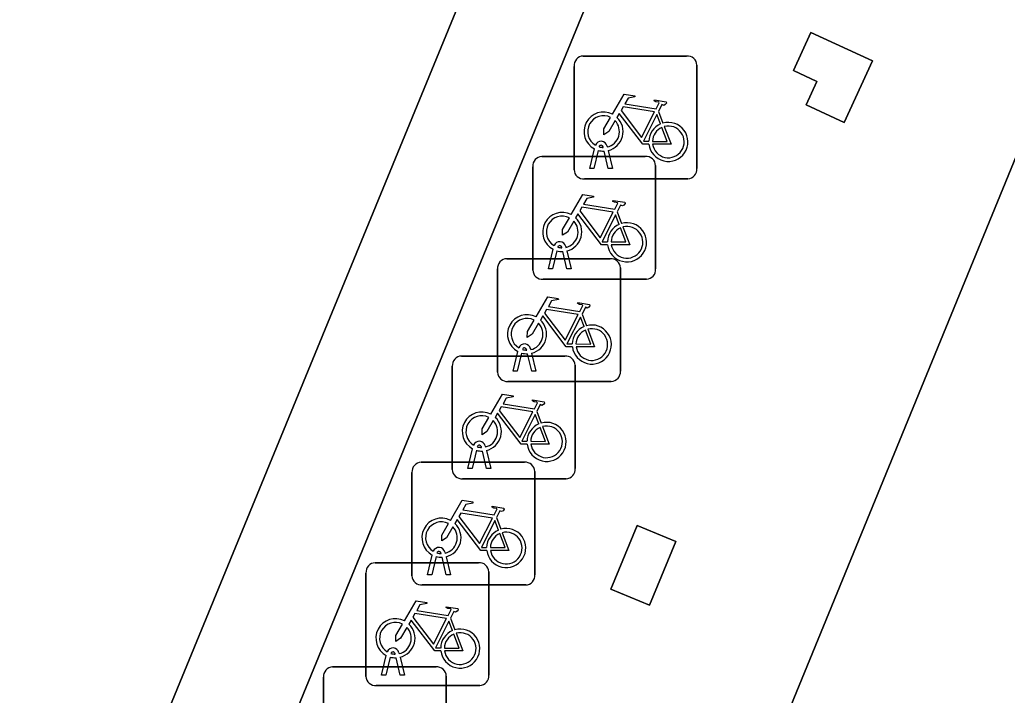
# Model space of a CAD drawing. Extents: x 160023 to 161302, y 384750 to 385707.
# Drawn here: x 160485.66 to 160493.69, y 384956.54 to 384962.04 of the extents above; entities that cross this region are included whole.
import ezdxf

# ---------------------------------------------------------------- set-up
doc = ezdxf.new("R2010")
doc.units = 0
for name, color, linetype in [('IMGEO_Fietsenrek', 7, 'Continuous'), ('IMGEO_Groenvoorziening', 7, 'Continuous'), ('IMGEO_Pand', 7, 'Continuous'), ('IMGEO_Parkeervlak_halfverhard', 7, 'Continuous'), ('IMGEO_Rijbaan_lokaal_open', 7, 'Continuous')]:
    doc.layers.add(name, color=color, linetype=linetype)

msp = doc.modelspace()

# ---------------------------------------------------------------- linework, layer by layer
at = {"layer": 'IMGEO_Fietsenrek'}
for p, q in [((160490.2459, 384961.7465), (160491.0868, 384961.7465)), ((160491.0868, 384961.7465), (160490.2459, 384961.7465)), ((160490.1715, 384960.8219), (160490.1715, 384961.6628)), ((160490.1715, 384961.6628), (160490.1715, 384960.8219)), ((160491.1705, 384961.6721), (160491.1705, 384960.8312)), ((160491.1705, 384960.8312), (160491.1705, 384961.6721)), ((160490.8582, 384961.2962), (160490.8945, 384961.201)), ((160490.2985, 384960.8313), (160490.3368, 384960.9913)), ((160490.3672, 384960.9791), (160490.3319, 384960.8313)), ((160490.4089, 384961.0029), (160490.4079, 384961.0072)), ((160490.45, 384960.8313), (160490.4161, 384960.973)), ((160490.4396, 384961.0144), (160490.4414, 384961.0065)), ((160490.4484, 384960.9773), (160490.4834, 384960.8313)), ((160489.9099, 384960.9295), (160490.7508, 384960.9295)), ((160490.7508, 384960.9295), (160489.9099, 384960.9295)), ((160489.8355, 384960.0049), (160489.8355, 384960.8458)), ((160489.8355, 384960.8458), (160489.8355, 384960.0049)), ((160490.3319, 384960.8313), (160490.2985, 384960.8313)), ((160490.4834, 384960.8313), (160490.45, 384960.8313)), ((160490.8345, 384960.8551), (160490.8345, 384960.0142)), ((160490.8345, 384960.0142), (160490.8345, 384960.8551)), ((160491.0961, 384960.7475), (160490.2552, 384960.7475)), ((160490.2552, 384960.7475), (160491.0961, 384960.7475)), ((160490.5222, 384960.4792), (160490.5585, 384960.384)), ((160489.9625, 384960.0143), (160490.0008, 384960.1743)), ((160490.0312, 384960.1621), (160489.9959, 384960.0143)), ((160490.0729, 384960.1859), (160490.0719, 384960.1902)), ((160490.114, 384960.0143), (160490.0801, 384960.156)), ((160490.1036, 384960.1974), (160490.1054, 384960.1895)), ((160490.1124, 384960.1603), (160490.1474, 384960.0143)), ((160489.6239, 384960.0975), (160490.4648, 384960.0975)), ((160490.4648, 384960.0975), (160489.6239, 384960.0975)), ((160489.5495, 384959.1729), (160489.5495, 384960.0138)), ((160489.5495, 384960.0138), (160489.5495, 384959.1729)), ((160489.9959, 384960.0143), (160489.9625, 384960.0143)), ((160490.1474, 384960.0143), (160490.114, 384960.0143)), ((160490.5485, 384960.0231), (160490.5485, 384959.1822)), ((160490.5485, 384959.1822), (160490.5485, 384960.0231)), ((160490.7601, 384959.9305), (160489.9192, 384959.9305)), ((160489.9192, 384959.9305), (160490.7601, 384959.9305)), ((160490.2362, 384959.6472), (160490.2725, 384959.552)), ((160489.7869, 384959.3539), (160489.7859, 384959.3582)), ((160489.8176, 384959.3654), (160489.8194, 384959.3575)), ((160489.2559, 384959.3055), (160490.0968, 384959.3055)), ((160490.0968, 384959.3055), (160489.2559, 384959.3055)), ((160489.6765, 384959.1823), (160489.7148, 384959.3423)), ((160489.7452, 384959.3301), (160489.7099, 384959.1823)), ((160489.828, 384959.1823), (160489.7941, 384959.324)), ((160489.8264, 384959.3283), (160489.8614, 384959.1823)), ((160489.1815, 384958.3809), (160489.1815, 384959.2218)), ((160489.1815, 384959.2218), (160489.1815, 384958.3809)), ((160490.1805, 384959.2311), (160490.1805, 384958.3902)), ((160490.1805, 384958.3902), (160490.1805, 384959.2311)), ((160489.7099, 384959.1823), (160489.6765, 384959.1823)), ((160489.8614, 384959.1823), (160489.828, 384959.1823)), ((160490.4741, 384959.0985), (160489.6332, 384959.0985)), ((160489.6332, 384959.0985), (160490.4741, 384959.0985)), ((160489.8682, 384958.8552), (160489.9045, 384958.76)), ((160489.3085, 384958.3903), (160489.3468, 384958.5503)), ((160489.4189, 384958.5619), (160489.4179, 384958.5662)), ((160489.4496, 384958.5734), (160489.4514, 384958.5655)), ((160489.3772, 384958.5381), (160489.3419, 384958.3903)), ((160489.46, 384958.3903), (160489.4261, 384958.532)), ((160489.4584, 384958.5363), (160489.4934, 384958.3903)), ((160488.9279, 384958.4415), (160489.7688, 384958.4415)), ((160489.7688, 384958.4415), (160488.9279, 384958.4415)), ((160489.3419, 384958.3903), (160489.3085, 384958.3903)), ((160489.4934, 384958.3903), (160489.46, 384958.3903)), ((160488.8535, 384957.5169), (160488.8535, 384958.3578)), ((160488.8535, 384958.3578), (160488.8535, 384957.5169)), ((160489.8525, 384958.3671), (160489.8525, 384957.5262)), ((160489.8525, 384957.5262), (160489.8525, 384958.3671)), ((160490.1061, 384958.3065), (160489.2652, 384958.3065)), ((160489.2652, 384958.3065), (160490.1061, 384958.3065)), ((160489.5402, 384957.9912), (160489.5765, 384957.896)), ((160488.9805, 384957.5263), (160489.0188, 384957.6863)), ((160489.0492, 384957.6741), (160489.0139, 384957.5263)), ((160489.0909, 384957.6979), (160489.0899, 384957.7022)), ((160489.132, 384957.5263), (160489.0981, 384957.668)), ((160489.1216, 384957.7094), (160489.1234, 384957.7015)), ((160489.1304, 384957.6723), (160489.1654, 384957.5263)), ((160488.5539, 384957.6235), (160489.3948, 384957.6235)), ((160489.3948, 384957.6235), (160488.5539, 384957.6235)), ((160488.4795, 384956.6989), (160488.4795, 384957.5398)), ((160488.4795, 384957.5398), (160488.4795, 384956.6989)), ((160489.0139, 384957.5263), (160488.9805, 384957.5263)), ((160489.1654, 384957.5263), (160489.132, 384957.5263)), ((160489.4785, 384957.5491), (160489.4785, 384956.7082)), ((160489.4785, 384956.7082), (160489.4785, 384957.5491)), ((160489.7781, 384957.4425), (160488.9372, 384957.4425)), ((160488.9372, 384957.4425), (160489.7781, 384957.4425)), ((160489.1662, 384957.1732), (160489.2025, 384957.078)), ((160488.6065, 384956.7083), (160488.6448, 384956.8683)), ((160488.7169, 384956.8799), (160488.7159, 384956.8842)), ((160488.7476, 384956.8914), (160488.7494, 384956.8835)), ((160488.6752, 384956.8561), (160488.6399, 384956.7083)), ((160488.758, 384956.7083), (160488.7241, 384956.85)), ((160488.7564, 384956.8543), (160488.7914, 384956.7083)), ((160488.2079, 384956.7755), (160489.0488, 384956.7755)), ((160489.0488, 384956.7755), (160488.2079, 384956.7755)), ((160488.6399, 384956.7083), (160488.6065, 384956.7083)), ((160488.7914, 384956.7083), (160488.758, 384956.7083)), ((160488.1335, 384955.8509), (160488.1335, 384956.6918)), ((160488.1335, 384956.6918), (160488.1335, 384955.8509)), ((160489.4041, 384956.6245), (160488.5632, 384956.6245)), ((160488.5632, 384956.6245), (160489.4041, 384956.6245)), ((160489.1325, 384956.7011), (160489.1325, 384955.8602)), ((160489.1325, 384955.8602), (160489.1325, 384956.7011))]:
    msp.add_line(p, q, dxfattribs=at)
for points in [[(160490.4841, 384961.2732), (160490.5788, 384961.4367), (160490.665, 384961.4229), (160490.6667, 384961.4142), (160490.6106, 384961.4033), (160490.5844, 384961.358), (160490.8396, 384961.3172)], [(160490.8396, 384961.3172), (160490.8646, 384961.366), (160490.8595, 384961.37), (160490.8363, 384961.3737), (160490.8236, 384961.3812), (160490.8226, 384961.3843), (160490.8248, 384961.3889), (160490.9196, 384961.3738), (160490.9219, 384961.3635), (160490.9125, 384961.3511), (160490.9001, 384961.3447), (160490.8856, 384961.3509), (160490.8582, 384961.2962)], [(160490.7798, 384961.0285), (160490.7301, 384961.0286), (160490.5394, 384961.2803), (160490.5204, 384961.2475)], [(160490.8267, 384961.292), (160490.5699, 384961.333), (160490.5532, 384961.3042), (160490.7202, 384961.0839), (160490.8267, 384961.292)], [(160490.5048, 384961.2207), (160490.4532, 384961.1315), (160490.4133, 384961.1055), (160490.4145, 384961.153), (160490.469, 384961.2472)], [(160490.8747, 384961.194), (160490.8454, 384961.2708), (160490.736, 384961.0527), (160490.7787, 384961.0526)], [(160490.8087, 384961.0525), (160490.9286, 384961.0523), (160490.8854, 384961.1659)], [(160490.9052, 384961.1728), (160490.9602, 384961.0282), (160490.8101, 384961.0285)], [(160490.1481, 384960.4562), (160490.2428, 384960.6197), (160490.329, 384960.6059), (160490.3307, 384960.5972), (160490.2746, 384960.5863), (160490.2484, 384960.541), (160490.5036, 384960.5002)], [(160490.5036, 384960.5002), (160490.5286, 384960.549), (160490.5235, 384960.553), (160490.5003, 384960.5567), (160490.4876, 384960.5642), (160490.4866, 384960.5673), (160490.4888, 384960.5719), (160490.5836, 384960.5568), (160490.5859, 384960.5465), (160490.5765, 384960.5341), (160490.5641, 384960.5277), (160490.5496, 384960.5339), (160490.5222, 384960.4792)], [(160490.4907, 384960.475), (160490.2339, 384960.516), (160490.2172, 384960.4872), (160490.3842, 384960.2669), (160490.4907, 384960.475)], [(160490.1688, 384960.4037), (160490.1172, 384960.3145), (160490.0773, 384960.2885), (160490.0785, 384960.336), (160490.133, 384960.4302)], [(160490.4438, 384960.2115), (160490.3941, 384960.2116), (160490.2034, 384960.4633), (160490.1844, 384960.4305)], [(160490.5387, 384960.377), (160490.5094, 384960.4538), (160490.4, 384960.2357), (160490.4427, 384960.2356)], [(160490.4727, 384960.2355), (160490.5926, 384960.2353), (160490.5494, 384960.3489)], [(160490.5692, 384960.3558), (160490.6242, 384960.2112), (160490.4741, 384960.2115)], [(160489.8621, 384959.6242), (160489.9568, 384959.7877), (160490.043, 384959.7739), (160490.0447, 384959.7652), (160489.9886, 384959.7543), (160489.9624, 384959.709), (160490.2176, 384959.6682)], [(160490.2047, 384959.643), (160489.9479, 384959.684), (160489.9312, 384959.6552), (160490.0982, 384959.4349), (160490.2047, 384959.643)], [(160490.2176, 384959.6682), (160490.2426, 384959.717), (160490.2375, 384959.721), (160490.2143, 384959.7247), (160490.2016, 384959.7322), (160490.2006, 384959.7353), (160490.2028, 384959.7399), (160490.2976, 384959.7248), (160490.2999, 384959.7145), (160490.2905, 384959.7021), (160490.2781, 384959.6957), (160490.2636, 384959.7019), (160490.2362, 384959.6472)], [(160489.8828, 384959.5717), (160489.8312, 384959.4825), (160489.7913, 384959.4565), (160489.7925, 384959.504), (160489.847, 384959.5982)], [(160490.1578, 384959.3795), (160490.1081, 384959.3796), (160489.9174, 384959.6313), (160489.8984, 384959.5985)], [(160490.2527, 384959.545), (160490.2234, 384959.6218), (160490.114, 384959.4037), (160490.1567, 384959.4036)], [(160490.1867, 384959.4035), (160490.3066, 384959.4033), (160490.2634, 384959.5169)], [(160490.2832, 384959.5238), (160490.3382, 384959.3792), (160490.1881, 384959.3795)], [(160489.4941, 384958.8322), (160489.5888, 384958.9957), (160489.675, 384958.9819), (160489.6767, 384958.9732), (160489.6206, 384958.9623), (160489.5944, 384958.917), (160489.8496, 384958.8762)], [(160489.8367, 384958.851), (160489.5799, 384958.892), (160489.5632, 384958.8632), (160489.7302, 384958.6429), (160489.8367, 384958.851)], [(160489.8496, 384958.8762), (160489.8746, 384958.925), (160489.8695, 384958.929), (160489.8463, 384958.9327), (160489.8336, 384958.9402), (160489.8326, 384958.9433), (160489.8348, 384958.9479), (160489.9296, 384958.9328), (160489.9319, 384958.9225), (160489.9225, 384958.9101), (160489.9101, 384958.9037), (160489.8956, 384958.9099), (160489.8682, 384958.8552)], [(160489.5148, 384958.7797), (160489.4632, 384958.6905), (160489.4233, 384958.6645), (160489.4245, 384958.712), (160489.479, 384958.8062)], [(160489.7898, 384958.5875), (160489.7401, 384958.5876), (160489.5494, 384958.8393), (160489.5304, 384958.8065)], [(160489.8847, 384958.753), (160489.8554, 384958.8298), (160489.746, 384958.6117), (160489.7887, 384958.6116)], [(160489.8187, 384958.6115), (160489.9386, 384958.6113), (160489.8954, 384958.7249)], [(160489.9152, 384958.7318), (160489.9702, 384958.5872), (160489.8201, 384958.5875)], [(160489.1661, 384957.9682), (160489.2608, 384958.1317), (160489.347, 384958.1179), (160489.3487, 384958.1092), (160489.2926, 384958.0983), (160489.2664, 384958.053), (160489.5216, 384958.0122)], [(160489.5216, 384958.0122), (160489.5466, 384958.061), (160489.5415, 384958.065), (160489.5183, 384958.0687), (160489.5056, 384958.0762), (160489.5046, 384958.0793), (160489.5068, 384958.0839), (160489.6016, 384958.0688), (160489.6039, 384958.0585), (160489.5945, 384958.0461), (160489.5821, 384958.0397), (160489.5676, 384958.0459), (160489.5402, 384957.9912)], [(160489.5087, 384957.987), (160489.2519, 384958.028), (160489.2352, 384957.9992), (160489.4022, 384957.7789), (160489.5087, 384957.987)], [(160489.1868, 384957.9157), (160489.1352, 384957.8265), (160489.0953, 384957.8005), (160489.0965, 384957.848), (160489.151, 384957.9422)], [(160489.4618, 384957.7235), (160489.4121, 384957.7236), (160489.2214, 384957.9753), (160489.2024, 384957.9425)], [(160489.5567, 384957.889), (160489.5274, 384957.9658), (160489.418, 384957.7477), (160489.4607, 384957.7476)], [(160489.4907, 384957.7475), (160489.6106, 384957.7473), (160489.5674, 384957.8609)], [(160489.5872, 384957.8678), (160489.6422, 384957.7232), (160489.4921, 384957.7235)], [(160488.7921, 384957.1502), (160488.8868, 384957.3137), (160488.973, 384957.2999), (160488.9747, 384957.2912), (160488.9186, 384957.2803), (160488.8924, 384957.235), (160489.1476, 384957.1942)], [(160489.1476, 384957.1942), (160489.1726, 384957.243), (160489.1675, 384957.247), (160489.1443, 384957.2507), (160489.1316, 384957.2582), (160489.1306, 384957.2613), (160489.1328, 384957.2659), (160489.2276, 384957.2508), (160489.2299, 384957.2405), (160489.2205, 384957.2281), (160489.2081, 384957.2217), (160489.1936, 384957.2279), (160489.1662, 384957.1732)], [(160489.1347, 384957.169), (160488.8779, 384957.21), (160488.8612, 384957.1812), (160489.0282, 384956.9609), (160489.1347, 384957.169)], [(160488.8128, 384957.0977), (160488.7612, 384957.0085), (160488.7213, 384956.9825), (160488.7225, 384957.03), (160488.777, 384957.1242)], [(160489.0878, 384956.9055), (160489.0381, 384956.9056), (160488.8474, 384957.1573), (160488.8284, 384957.1245)], [(160489.1827, 384957.071), (160489.1534, 384957.1478), (160489.044, 384956.9297), (160489.0867, 384956.9296)], [(160489.1167, 384956.9295), (160489.2366, 384956.9293), (160489.1934, 384957.0429)], [(160489.2132, 384957.0498), (160489.2682, 384956.9052), (160489.1181, 384956.9055)]]:
    msp.add_lwpolyline(points, dxfattribs=at)
for centre, radius, start, end in [((160490.2492, 384961.6686), 0.0779, 92.4484, 184.28452), ((160490.2492, 384961.6686), 0.0779, 92.4484, 184.28452), ((160491.0926, 384961.6688), 0.0779, 2.4484, 94.28452), ((160491.0926, 384961.6688), 0.0779, 2.4484, 94.28452), ((160490.4111, 384961.1319), 0.159, 62.67661, 242.13685), ((160490.4111, 384961.1319), 0.129, 63.31916, 238.90302), ((160490.4111, 384961.1319), 0.129, 283.60429, 43.43025), ((160490.4111, 384961.1319), 0.159, 283.5766, 46.60424), ((160490.9377, 384961.0479), 0.159, 187.0065, 105.77075), ((160490.9377, 384961.0479), 0.159, 113.3408, 178.32165), ((160490.9377, 384961.0479), 0.129, 113.92302, 177.95563), ((160490.9377, 384961.0479), 0.129, 188.67146, 104.58832), ((160490.3909, 384961.0033), 0.0499, 12.8025, 158.69338), ((160490.4111, 384961.1319), 0.159, 253.99666, 271.78671), ((160490.3909, 384961.0033), 0.0174, 12.8025, 163.45023), ((160490.4111, 384961.1319), 0.129, 253.41502, 269.02044), ((160489.9132, 384960.8516), 0.0779, 92.4484, 184.28452), ((160489.9132, 384960.8516), 0.0779, 92.4484, 184.28452), ((160490.7566, 384960.8518), 0.0779, 2.4484, 94.28452), ((160490.7566, 384960.8518), 0.0779, 2.4484, 94.28452), ((160490.2494, 384960.8252), 0.0779, 182.4484, 274.28452), ((160490.2494, 384960.8252), 0.0779, 182.4484, 274.28452), ((160491.0928, 384960.8254), 0.0779, 272.4484, 4.28452), ((160491.0928, 384960.8254), 0.0779, 272.4484, 4.28452), ((160490.0751, 384960.3149), 0.159, 62.67661, 242.13685), ((160490.0751, 384960.3149), 0.129, 63.31916, 238.90302), ((160490.0751, 384960.3149), 0.129, 283.60429, 43.43025), ((160490.0751, 384960.3149), 0.159, 283.5766, 46.60424), ((160490.6017, 384960.2309), 0.159, 113.3408, 178.32165), ((160490.6017, 384960.2309), 0.159, 187.0065, 105.77075), ((160490.6017, 384960.2309), 0.129, 113.92302, 177.95563), ((160490.6017, 384960.2309), 0.129, 188.67146, 104.58832), ((160490.0549, 384960.1863), 0.0499, 12.8025, 158.69338), ((160490.0751, 384960.3149), 0.159, 253.99666, 271.78671), ((160490.0549, 384960.1863), 0.0174, 12.8025, 163.45023), ((160490.0751, 384960.3149), 0.129, 253.41502, 269.02044), ((160489.6272, 384960.0196), 0.0779, 92.4484, 184.28452), ((160489.6272, 384960.0196), 0.0779, 92.4484, 184.28452), ((160490.4706, 384960.0198), 0.0779, 2.4484, 94.28452), ((160490.4706, 384960.0198), 0.0779, 2.4484, 94.28452), ((160489.9134, 384960.0082), 0.0779, 182.4484, 274.28452), ((160489.9134, 384960.0082), 0.0779, 182.4484, 274.28452), ((160490.7568, 384960.0084), 0.0779, 272.4484, 4.28452), ((160490.7568, 384960.0084), 0.0779, 272.4484, 4.28452), ((160489.7891, 384959.4829), 0.159, 62.67661, 242.13685), ((160489.7891, 384959.4829), 0.129, 63.31916, 238.90302), ((160489.7891, 384959.4829), 0.159, 283.5766, 46.60424), ((160489.7891, 384959.4829), 0.129, 283.60429, 43.43025), ((160490.3157, 384959.3989), 0.159, 113.3408, 178.32165), ((160490.3157, 384959.3989), 0.159, 187.0065, 105.77075), ((160490.3157, 384959.3989), 0.129, 113.92302, 177.95563), ((160490.3157, 384959.3989), 0.129, 188.67146, 104.58832), ((160489.7689, 384959.3543), 0.0499, 12.8025, 158.69338), ((160489.7689, 384959.3543), 0.0174, 12.8025, 163.45023), ((160489.7891, 384959.4829), 0.129, 253.41502, 269.02044), ((160489.2592, 384959.2276), 0.0779, 92.4484, 184.28452), ((160489.2592, 384959.2276), 0.0779, 92.4484, 184.28452), ((160489.7891, 384959.4829), 0.159, 253.99666, 271.78671), ((160490.1026, 384959.2278), 0.0779, 2.4484, 94.28452), ((160490.1026, 384959.2278), 0.0779, 2.4484, 94.28452), ((160489.6274, 384959.1762), 0.0779, 182.4484, 274.28452), ((160489.6274, 384959.1762), 0.0779, 182.4484, 274.28452), ((160490.4708, 384959.1764), 0.0779, 272.4484, 4.28452), ((160490.4708, 384959.1764), 0.0779, 272.4484, 4.28452), ((160489.4211, 384958.6909), 0.159, 62.67661, 242.13685), ((160489.4211, 384958.6909), 0.129, 63.31916, 238.90302), ((160489.4211, 384958.6909), 0.159, 283.5766, 46.60424), ((160489.4211, 384958.6909), 0.129, 283.60429, 43.43025), ((160489.9477, 384958.6069), 0.159, 113.3408, 178.32165), ((160489.9477, 384958.6069), 0.159, 187.0065, 105.77075), ((160489.9477, 384958.6069), 0.129, 113.92302, 177.95563), ((160489.9477, 384958.6069), 0.129, 188.67146, 104.58832), ((160489.4009, 384958.5623), 0.0499, 12.8025, 158.69338), ((160489.4009, 384958.5623), 0.0174, 12.8025, 163.45023), ((160489.4211, 384958.6909), 0.129, 253.41502, 269.02044), ((160489.4211, 384958.6909), 0.159, 253.99666, 271.78671), ((160488.9312, 384958.3636), 0.0779, 92.4484, 184.28452), ((160488.9312, 384958.3636), 0.0779, 92.4484, 184.28452), ((160489.7746, 384958.3638), 0.0779, 2.4484, 94.28452), ((160489.7746, 384958.3638), 0.0779, 2.4484, 94.28452), ((160490.1028, 384958.3844), 0.0779, 272.4484, 4.28452), ((160490.1028, 384958.3844), 0.0779, 272.4484, 4.28452), ((160489.2594, 384958.3842), 0.0779, 182.4484, 274.28452), ((160489.2594, 384958.3842), 0.0779, 182.4484, 274.28452), ((160489.0931, 384957.8269), 0.159, 62.67661, 242.13685), ((160489.0931, 384957.8269), 0.129, 63.31916, 238.90302), ((160489.0931, 384957.8269), 0.129, 283.60429, 43.43025), ((160489.0931, 384957.8269), 0.159, 283.5766, 46.60424), ((160489.6197, 384957.7429), 0.159, 113.3408, 178.32165), ((160489.6197, 384957.7429), 0.159, 187.0065, 105.77075), ((160489.6197, 384957.7429), 0.129, 113.92302, 177.95563), ((160489.6197, 384957.7429), 0.129, 188.67146, 104.58832), ((160489.0729, 384957.6983), 0.0499, 12.8025, 158.69338), ((160489.0931, 384957.8269), 0.159, 253.99666, 271.78671), ((160489.0729, 384957.6983), 0.0174, 12.8025, 163.45023), ((160489.0931, 384957.8269), 0.129, 253.41502, 269.02044), ((160488.5572, 384957.5456), 0.0779, 92.4484, 184.28452), ((160488.5572, 384957.5456), 0.0779, 92.4484, 184.28452), ((160489.4006, 384957.5458), 0.0779, 2.4484, 94.28452), ((160489.4006, 384957.5458), 0.0779, 2.4484, 94.28452), ((160488.9314, 384957.5202), 0.0779, 182.4484, 274.28452), ((160488.9314, 384957.5202), 0.0779, 182.4484, 274.28452), ((160489.7748, 384957.5204), 0.0779, 272.4484, 4.28452), ((160489.7748, 384957.5204), 0.0779, 272.4484, 4.28452), ((160488.7191, 384957.0089), 0.159, 62.67661, 242.13685), ((160488.7191, 384957.0089), 0.129, 63.31916, 238.90302), ((160488.7191, 384957.0089), 0.159, 283.5766, 46.60424), ((160488.7191, 384957.0089), 0.129, 283.60429, 43.43025), ((160489.2457, 384956.9249), 0.159, 113.3408, 178.32165), ((160489.2457, 384956.9249), 0.159, 187.0065, 105.77075), ((160489.2457, 384956.9249), 0.129, 113.92302, 177.95563), ((160489.2457, 384956.9249), 0.129, 188.67146, 104.58832), ((160488.6989, 384956.8803), 0.0499, 12.8025, 158.69338), ((160488.6989, 384956.8803), 0.0174, 12.8025, 163.45023), ((160488.7191, 384957.0089), 0.129, 253.41502, 269.02044), ((160488.7191, 384957.0089), 0.159, 253.99666, 271.78671), ((160488.2112, 384956.6976), 0.0779, 92.4484, 184.28452), ((160488.2112, 384956.6976), 0.0779, 92.4484, 184.28452), ((160489.0546, 384956.6978), 0.0779, 2.4484, 94.28452), ((160489.0546, 384956.6978), 0.0779, 2.4484, 94.28452), ((160489.4008, 384956.7024), 0.0779, 272.4484, 4.28452), ((160489.4008, 384956.7024), 0.0779, 272.4484, 4.28452), ((160488.5574, 384956.7022), 0.0779, 182.4484, 274.28452), ((160488.5574, 384956.7022), 0.0779, 182.4484, 274.28452)]:
    msp.add_arc(centre, radius, start, end, dxfattribs=at)
at = {"layer": 'IMGEO_Groenvoorziening'}
for points in [[(160483.155, 384939.562), (160481.3, 384940.31), (160490.354, 384962.366), (160490.589, 384962.875), (160490.999, 384964.031), (160491.213, 384964.548), (160493.422, 384969.838), (160493.636, 384970.356), (160495.801, 384975.668), (160496.015, 384976.186), (160497.665, 384980.204), (160497.859, 384980.71), (160496.766, 384981.152)], [(160496.891, 384980.8), (160479.633, 384938.818)]]:
    msp.add_lwpolyline(points, dxfattribs=at)
at = {"layer": 'IMGEO_Pand'}
msp.add_lwpolyline([(160515.238, 384977.2), (160498.368, 384980.613), (160497.859, 384980.71), (160497.665, 384980.204), (160497.958, 384980.073), (160498.134, 384980.465), (160499.54, 384980.191), (160492.68, 384963.335), (160494.455, 384962.613), (160481.188, 384930.237), (160447.942, 384943.367)], dxfattribs=at)
for points in [[(160492.098, 384961.937), (160491.955, 384961.628), (160492.146, 384961.54), (160492.058, 384961.35), (160492.367, 384961.207), (160492.597, 384961.707)], [(160490.471, 384957.408), (160490.786, 384957.278), (160490.999, 384957.796), (160490.685, 384957.926)]]:
    msp.add_lwpolyline(points, close=True, dxfattribs=at)
at = {"layer": 'IMGEO_Parkeervlak_halfverhard'}
msp.add_lwpolyline([(160479.633, 384938.818), (160496.891, 384980.8)], dxfattribs=at)
at = {"layer": 'IMGEO_Rijbaan_lokaal_open'}
for points in [[(160481.188, 384930.237), (160494.455, 384962.613)], [(160490.354, 384962.366), (160481.3, 384940.31), (160483.155, 384939.562), (160481.753, 384936.084)]]:
    msp.add_lwpolyline(points, dxfattribs=at)
for points in [[(160492.098, 384961.937), (160492.597, 384961.707), (160492.367, 384961.207), (160492.058, 384961.35), (160492.146, 384961.54), (160491.955, 384961.628)], [(160490.471, 384957.408), (160490.685, 384957.926), (160490.999, 384957.796), (160490.786, 384957.278)]]:
    msp.add_lwpolyline(points, close=True, dxfattribs=at)

doc.saveas('drawing.dxf')
